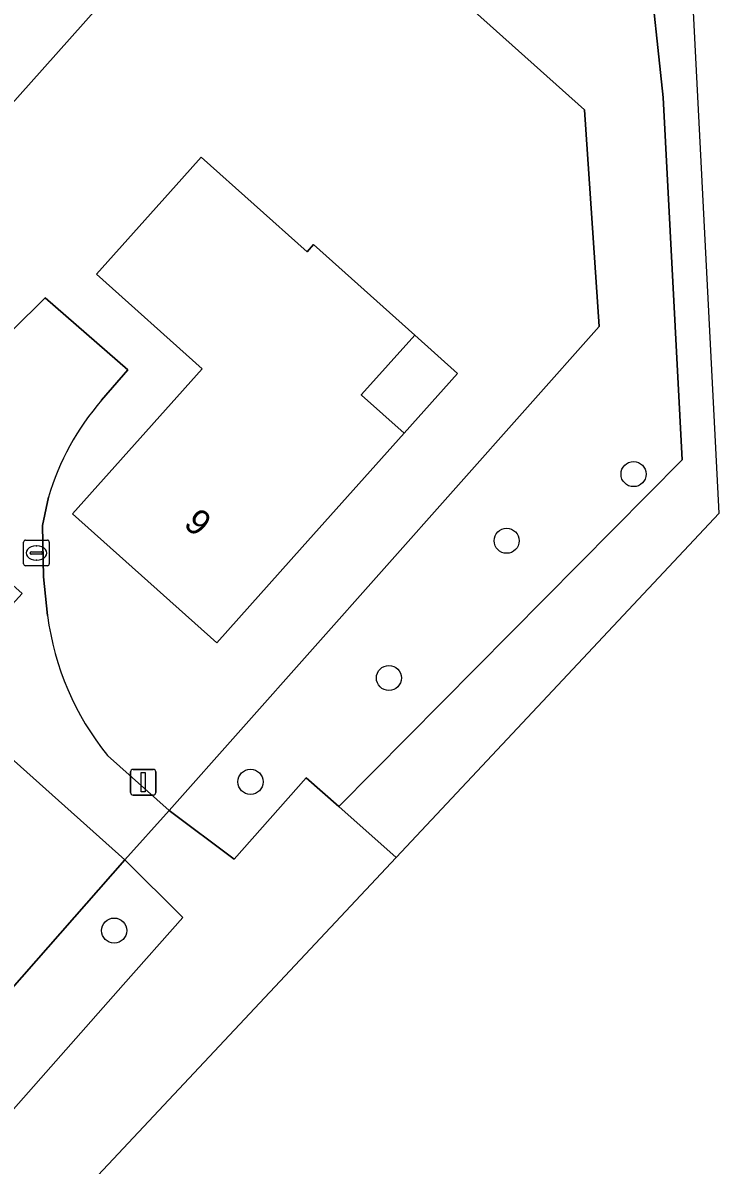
# Model space of a CAD drawing. Extents: x 157648 to 158502, y 379212 to 380938.
# Drawn here: x 158458.31 to 158485.47, y 380242.97 to 380287.52 of the extents above; entities that cross this region are included whole.
import ezdxf

# ---------------------------------------------------------------- set-up
doc = ezdxf.new("R2010")
doc.units = 0
for name, color, linetype in [('IMGEO_Boom', 7, 'Continuous'), ('IMGEO_Brandkraan', 7, 'Continuous'), ('IMGEO_Erf', 7, 'Continuous'), ('IMGEO_Groenvoorziening', 7, 'Continuous'), ('IMGEO_Lichtmast', 7, 'Continuous'), ('IMGEO_Pand', 7, 'Continuous'), ('IMGEO_Pand_nummerreeks', 7, 'Continuous'), ('IMGEO_Pand_overbouw', 7, 'Continuous'), ('IMGEO_Rijbaan_lokaal_halfverhard', 7, 'Continuous'), ('IMGEO_Voetpad_halfverhard', 7, 'Continuous'), ('IMGEO_Voetpad_open', 7, 'Continuous')]:
    doc.layers.add(name, color=color, linetype=linetype)

msp = doc.modelspace()

# ---------------------------------------------------------------- linework, layer by layer
at = {"layer": 'IMGEO_Boom'}
for centre in [(158482.13, 380269.92), (158477.18, 380267.32), (158472.59, 380261.97), (158467.19, 380257.92), (158461.874, 380252.12)]:
    msp.add_circle(centre, 0.489, dxfattribs=at)
at = {"layer": 'IMGEO_Brandkraan'}
for p, q in [((158458.342, 380266.418), (158458.342, 380267.27)), ((158458.417, 380267.344), (158459.269, 380267.344)), ((158459.343, 380267.27), (158459.343, 380266.418)), ((158458.601, 380266.838), (158458.601, 380266.85)), ((158459.039, 380266.801), (158458.641, 380266.801)), ((158458.644, 380266.887), (158459.042, 380266.887)), ((158458.83, 380267.124), (158458.855, 380267.124)), ((158459.085, 380266.85), (158459.085, 380266.838)), ((158458.853, 380266.564), (158458.828, 380266.564)), ((158459.269, 380266.344), (158458.417, 380266.344))]:
    msp.add_line(p, q, dxfattribs=at)
for points in [[(158458.342, 380266.418), (158458.342, 380267.27)], [(158458.417, 380267.344), (158459.269, 380267.344)], [(158459.343, 380267.27), (158459.343, 380266.418)], [(158459.269, 380266.344), (158458.417, 380266.344)]]:
    msp.add_lwpolyline(points, dxfattribs=at)
for centre, radius, start, end in [((158458.419, 380267.268), 0.0765, 91.552, 178.448), ((158458.419, 380267.268), 0.0765, 91.552, 178.448), ((158459.267, 380267.268), 0.0765, 1.552, 88.448), ((158459.267, 380267.268), 0.0765, 1.552, 88.448), ((158458.641, 380266.847), 0.0403, 85.8775, 175.7526), ((158458.638, 380266.837), 0.0366, 178.938, 274.7102), ((158459.042, 380266.844), 0.043, 264.8664, 352.4533), ((158459.046, 380266.849), 0.0386, 1.7309, 96.639), ((158458.419, 380266.42), 0.0765, 181.552, 268.448), ((158458.419, 380266.42), 0.0765, 181.552, 268.448), ((158459.267, 380266.42), 0.0765, 271.552, 358.448), ((158459.267, 380266.42), 0.0765, 271.552, 358.448)]:
    msp.add_arc(centre, radius, start, end, dxfattribs=at)
for centre, major_axis, ratio, start_param, end_param in [((158458.829, 380266.844), (-0.387, 0.002), 0.722429, 4.712389, 7.853982), ((158458.854, 380266.844), (-0.39, 0.002), 0.717154, 1.570796, 4.712389)]:
    msp.add_ellipse(centre, major_axis=major_axis, ratio=ratio, start_param=start_param, end_param=end_param, dxfattribs=at)
at = {"layer": 'IMGEO_Erf'}
for points in [[(158480.223, 380284.123), (158471.635, 380291.805), (158471.461, 380291.61), (158469.102, 380293.719), (158469.277, 380293.915), (158458.305, 380303.73), (158457.948, 380310.102), (158434.449, 380331.217)], [(158385.44, 380281.833), (158396.328, 380272.254), (158441.82, 380231.568), (158462.293, 380254.879), (158454.886, 380261.5), (158454.843, 380261.446), (158407.523, 380303.702)], [(158461.612, 380258.951), (158464.022, 380256.796), (158480.788, 380275.682), (158480.223, 380284.123)], [(158455.597, 380274.127), (158457.914, 380275.53), (158459.183, 380276.799), (158462.403, 380273.983), (158461.384, 380272.802)], [(158459.307, 380269.019), (158459.076, 380267.913), (158459.112, 380265.911), (158459.274, 380264.405)]]:
    msp.add_lwpolyline(points, dxfattribs=at)
for points in [[(158456.06, 380282.337), (158452.727, 380278.609), (158447.084, 380283.655), (158447.865, 380284.529), (158445.747, 380286.421), (158444.966, 380285.547), (158444.75, 380285.741), (158448.083, 380289.469), (158452.472, 380294.378), (158455.505, 380297.761), (158456.163, 380297.173), (158455.728, 380296.664), (158457.677, 380294.857), (158458.165, 380295.383), (158463.482, 380290.63), (158461.198, 380288.084)], [(158465.267, 380282.284), (158469.395, 380278.594), (158469.646, 380278.874), (158473.595, 380275.343), (158471.517, 380273.019), (158471.515, 380273.016), (158471.514, 380273.012), (158471.515, 380273.008), (158471.517, 380273.005), (158473.183, 380271.516), (158469.209, 380267.071), (158465.876, 380263.343), (158460.252, 380268.371), (158465.307, 380274.026), (158461.181, 380277.714), (158464.514, 380281.442)]]:
    msp.add_lwpolyline(points, close=True, dxfattribs=at)
for centre, radius, start, end in [((158469.125, 380266.09), 10.246, 139.0735, 163.3898), ((158470.114, 380265.824), 10.932, 187.4557, 218.9516)]:
    msp.add_arc(centre, radius, start, end, dxfattribs=at)
at = {"layer": 'IMGEO_Groenvoorziening'}
msp.add_lwpolyline([(158434.449, 380331.217), (158457.948, 380310.102), (158458.305, 380303.73), (158469.277, 380293.915), (158471.203, 380296.07), (158473.562, 380293.961), (158471.635, 380291.805), (158480.223, 380284.123), (158480.788, 380275.682), (158464.022, 380256.796), (158466.558, 380254.905), (158469.362, 380258.081), (158470.631, 380256.956), (158484.025, 380270.473), (158483.281, 380284.613), (158482.697, 380290.109)], dxfattribs=at)
msp.add_lwpolyline([(158444.13, 380229.501), (158462.228, 380250), (158464.548, 380252.628), (158462.293, 380254.879), (158441.82, 380231.568)], close=True, dxfattribs=at)
at = {"layer": 'IMGEO_Lichtmast'}
for p, q in [((158462.61, 380258.406), (158463.4, 380258.406)), ((158463.4, 380258.406), (158462.61, 380258.406)), ((158462.51, 380257.506), (158462.51, 380258.306)), ((158462.51, 380258.306), (158462.51, 380257.506)), ((158463.5, 380258.306), (158463.5, 380257.506)), ((158463.5, 380257.506), (158463.5, 380258.306)), ((158463.4, 380257.406), (158462.61, 380257.406)), ((158462.61, 380257.406), (158463.4, 380257.406))]:
    msp.add_line(p, q, dxfattribs=at)
msp.add_lwpolyline([(158462.93, 380258.281), (158463.08, 380258.281), (158463.08, 380257.531), (158462.93, 380257.531), (158462.93, 380258.281)], dxfattribs=at)
for centre, start, end in [((158462.61, 380258.306), 90, 180), ((158462.61, 380258.306), 90, 180), ((158463.4, 380258.306), 0, 90), ((158463.4, 380258.306), 360, 90), ((158462.61, 380257.506), 180, 270), ((158462.61, 380257.506), 180, 270), ((158463.4, 380257.506), 270, 0), ((158463.4, 380257.506), 270, 0)]:
    msp.add_arc(centre, 0.1, start, end, dxfattribs=at)
at = {"layer": 'IMGEO_Pand'}
for points in [[(158456.06, 380282.337), (158461.198, 380288.084), (158463.482, 380290.63), (158458.165, 380295.383), (158457.677, 380294.857), (158455.728, 380296.664), (158456.163, 380297.173), (158455.505, 380297.761), (158452.472, 380294.378), (158448.083, 380289.469), (158444.75, 380285.741), (158444.966, 380285.547), (158445.747, 380286.421), (158447.865, 380284.529), (158447.084, 380283.655), (158452.727, 380278.609)], [(158473.595, 380275.343), (158469.646, 380278.874), (158469.395, 380278.594), (158465.267, 380282.284), (158464.514, 380281.442), (158461.181, 380277.714), (158465.307, 380274.026), (158460.252, 380268.371), (158465.876, 380263.343), (158469.209, 380267.071), (158473.183, 380271.516), (158471.517, 380273.005), (158471.515, 380273.008), (158471.514, 380273.012), (158471.515, 380273.016), (158471.517, 380273.019)]]:
    msp.add_lwpolyline(points, close=True, dxfattribs=at)
at = {"layer": 'IMGEO_Pand_overbouw'}
msp.add_lwpolyline([(158475.267, 380273.848), (158473.595, 380275.343), (158471.517, 380273.019), (158471.515, 380273.016), (158471.514, 380273.012), (158471.515, 380273.008), (158471.517, 380273.005), (158473.183, 380271.516)], close=True, dxfattribs=at)
at = {"layer": 'IMGEO_Rijbaan_lokaal_halfverhard'}
msp.add_lwpolyline([(158446.652, 380227.03), (158472.871, 380254.972), (158470.631, 380256.956), (158469.362, 380258.081), (158466.558, 380254.905), (158464.022, 380256.796), (158462.293, 380254.879), (158464.548, 380252.628), (158462.228, 380250), (158444.13, 380229.501), (158445.278, 380228.475), (158445.173, 380228.353)], close=True, dxfattribs=at)
at = {"layer": 'IMGEO_Voetpad_halfverhard'}
for points in [[(158472.871, 380254.972), (158485.469, 380268.398), (158484.398, 380289.223), (158481.252, 380294.981), (158462.662, 380311.354), (158457.575, 380320.192)], [(158482.697, 380290.109), (158483.281, 380284.613), (158484.025, 380270.473), (158470.631, 380256.956), (158472.871, 380254.972)]]:
    msp.add_lwpolyline(points, dxfattribs=at)
at = {"layer": 'IMGEO_Voetpad_open'}
for points in [[(158411.004, 380307.423), (158458.282, 380265.269), (158455.226, 380261.928), (158454.886, 380261.5), (158462.293, 380254.879), (158464.022, 380256.796), (158461.612, 380258.951)], [(158461.384, 380272.802), (158462.403, 380273.983), (158459.183, 380276.799), (158457.914, 380275.53), (158455.597, 380274.127)], [(158459.274, 380264.405), (158459.112, 380265.911), (158459.076, 380267.913), (158459.307, 380269.019)]]:
    msp.add_lwpolyline(points, dxfattribs=at)
for centre, radius, start, end in [((158469.125, 380266.09), 10.246, 139.0735, 163.3898), ((158470.114, 380265.824), 10.932, 187.4557, 218.9516)]:
    msp.add_arc(centre, radius, start, end, dxfattribs=at)

# ---------------------------------------------------------------- texts
at = {"layer": 'IMGEO_Pand_nummerreeks'}
msp.add_text('9', height=1, rotation=318.2027, dxfattribs=at).set_placement((158464.538, 380267.918))

doc.saveas('drawing.dxf')
